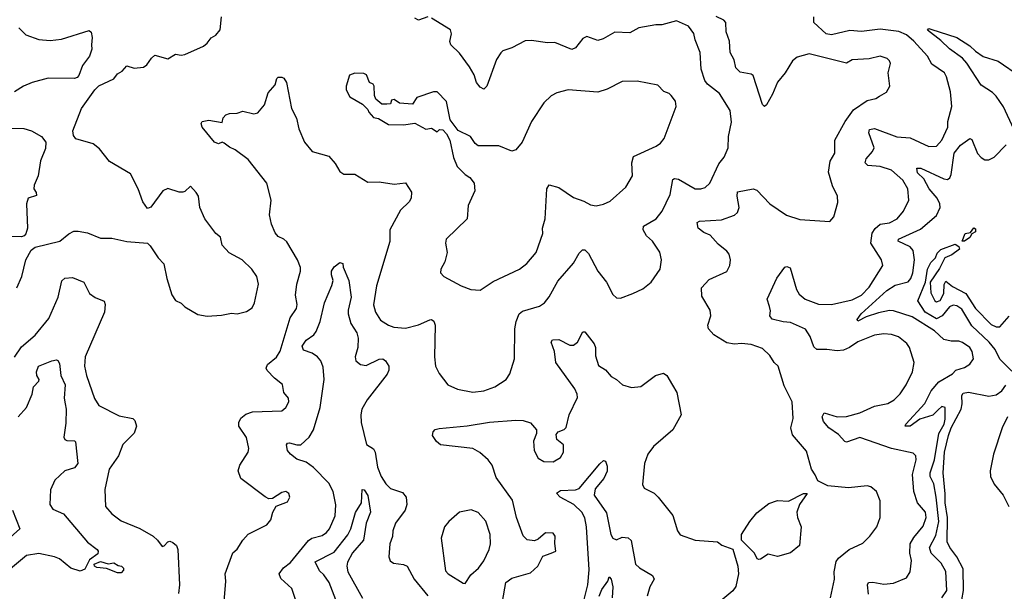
# Model space of a CAD drawing. Extents: x 1771496 to 1971148, y 471553 to 643630.
# Tile 260 of 656: x 1777722 to 1782989, y 635041 to 638100. Entities that reach past the tile are written whole.
import ezdxf

# ---------------------------------------------------------------- set-up
doc = ezdxf.new("R2010")
doc.units = 0

msp = doc.modelspace()

# ---------------------------------------------------------------- linework, layer by layer
at = {"layer": '0CON10XD'}
for points in [[(1777706.9, 636665), (1777734.3, 636725), (1777755.5, 636814.5), (1777783.3, 636866.7), (1777805, 636881.9), (1777937.5, 636915), (1777985.6, 636954.4), (1778012.1, 636967.9), (1778035, 636968.6), (1778085, 636959.4), (1778155, 636931.4), (1778215, 636931.4), (1778295, 636912.5), (1778405, 636903.3), (1778420.5, 636890.5), (1778462.5, 636825), (1778493.9, 636793.9), (1778509.2, 636715), (1778535, 636627.5), (1778555, 636597.5), (1778585, 636582.5), (1778605, 636562.5), (1778675, 636522.5), (1778725, 636514), (1778801.7, 636518.3), (1778855, 636528.8), (1778885, 636526.7), (1778935, 636537.5), (1778965, 636557.5), (1778978, 636585), (1779000, 636685), (1778990, 636725), (1778964.3, 636764.3), (1778912, 636815), (1778842.1, 636852.1), (1778804.3, 636894.3), (1778795.8, 636935.8), (1778771.2, 636955), (1778712, 637035), (1778686, 637095), (1778678, 637155), (1778666.7, 637175), (1778635, 637210), (1778605, 637180), (1778595, 637177.5), (1778575, 637177.5), (1778515, 637196.7), (1778487.5, 637185), (1778423, 637097), (1778405, 637090), (1778380, 637125), (1778355.7, 637195), (1778314.4, 637274.4), (1778202.1, 637342.1), (1778148.3, 637408.3), (1778115.7, 637435.7), (1778022.7, 637462.7), (1778010.5, 637480.5), (1778006.2, 637505), (1778052, 637625), (1778123.3, 637725), (1778145, 637746.2), (1778225, 637783.8), (1778245, 637810), (1778270, 637825), (1778295, 637853.3), (1778335, 637840), (1778385, 637846.7), (1778401.7, 637858.3), (1778426.7, 637895), (1778445, 637910), (1778515, 637891.2), (1778555, 637915.8), (1778585, 637910), (1778605, 637913.8), (1778705, 637959.2), (1778725, 637974), (1778746.8, 638003.2), (1778772, 638018), (1778794.4, 638045.6), (1778802.2, 638115)], [(1778814.2, 634965), (1778823.8, 635095), (1778821.2, 635135), (1778863, 635247), (1778885, 635266.7), (1778915.7, 635314.3), (1778945, 635346), (1779044.2, 635395.8), (1779065, 635422.5), (1779076, 635465), (1779094, 635496), (1779155, 635520), (1779167.5, 635545), (1779161.2, 635565), (1779145, 635574), (1779125, 635570), (1779075, 635536.7), (1779055, 635536.2), (1779035, 635546.2), (1778905.7, 635645), (1778890.5, 635685), (1778899.5, 635715), (1778943.3, 635785), (1778947.5, 635805), (1778934.5, 635864.5), (1778893.9, 635923.9), (1778893.8, 635945), (1778905, 635967.1), (1778931.2, 635988.8), (1778968.2, 636001.8), (1779125, 636007.1), (1779145, 636024), (1779161.9, 636055), (1779159.4, 636075), (1779135.5, 636105), (1779128.2, 636148.2), (1779085, 636181.9), (1779045, 636223.3), (1779041.2, 636235), (1779047.5, 636255), (1779095, 636294.4), (1779114.7, 636325.3), (1779169.6, 636505), (1779202.2, 636555), (1779205.5, 636575), (1779196.5, 636625), (1779204.5, 636685), (1779224.5, 636755), (1779223.7, 636773.7), (1779208.8, 636815), (1779150.7, 636910.7), (1779135, 636925.6), (1779105, 636939.2), (1779089.2, 636959.2), (1779068.2, 637005), (1779058, 637055), (1779066.9, 637135), (1779043.1, 637225), (1778945, 637351.5), (1778875, 637404.5), (1778845, 637417.5), (1778815, 637440), (1778805, 637444), (1778785, 637436.7), (1778764, 637445), (1778697.5, 637525), (1778692.5, 637545), (1778697.5, 637555), (1778733, 637563), (1778805, 637550), (1778810, 637575), (1778825, 637591.2), (1778845, 637598.8), (1778885, 637600), (1778915, 637611.4), (1778973.9, 637596.1), (1778995, 637601.2), (1779030.8, 637645), (1779050.5, 637709.5), (1779088.7, 637751.3), (1779097.5, 637785), (1779105, 637792.5), (1779125, 637792.5), (1779135, 637787.5), (1779149.2, 637765), (1779175.6, 637625), (1779202.8, 637572.8), (1779215.5, 637515.5), (1779245.8, 637445), (1779285.6, 637395.6), (1779375, 637369.2), (1779410, 637330), (1779435, 637288), (1779455, 637274), (1779515, 637273.8), (1779585, 637231.2), (1779645, 637233.1), (1779725, 637219.4), (1779785, 637226.2), (1779817.7, 637177.7), (1779816, 637145), (1779806, 637125), (1779758.6, 637081.4), (1779701.4, 636975), (1779702.3, 636912.3), (1779630, 636675), (1779613.9, 636573.9), (1779624.5, 636535), (1779652.6, 636492.6), (1779695, 636464.5), (1779723.9, 636453.9), (1779785, 636448.9), (1779855, 636466.7), (1779915, 636494.3), (1779925.6, 636495.6), (1779937.5, 636487.5), (1779944.4, 636465), (1779941.4, 636295), (1779946.1, 636246.1), (1779965.8, 636205.8), (1780012.5, 636145), (1780063, 636123), (1780145, 636105.8), (1780205, 636113.5), (1780263.3, 636135), (1780324, 636175), (1780344.2, 636205), (1780368.6, 636285), (1780370, 636445), (1780377.2, 636485), (1780392.9, 636525), (1780410.6, 636539.4), (1780503, 636567), (1780529.2, 636585), (1780553.7, 636616.3), (1780599.9, 636700.1), (1780685, 636797.8), (1780715, 636850.8), (1780732.1, 636867.9), (1780745, 636868), (1780765, 636848.8), (1780814.6, 636754.6), (1780861.2, 636695), (1780895, 636630), (1780915, 636611.2), (1780935, 636610), (1781002.5, 636635), (1781055, 636659.2), (1781100, 636695), (1781147.5, 636765), (1781155.7, 636815.7), (1781146.8, 636856.8), (1781107.5, 636915), (1781075, 636942.5), (1781057.1, 636975), (1781058.8, 636995), (1781126.2, 637033.8), (1781158.1, 637075), (1781201.2, 637165), (1781215, 637245.7), (1781225, 637250), (1781245, 637246.2), (1781335, 637195.6), (1781365, 637194.4), (1781387.8, 637202.2), (1781412.9, 637225), (1781460.9, 637329.1), (1781490, 637365), (1781511.9, 637415), (1781512.5, 637475), (1781528.9, 637551.1), (1781521.5, 637615), (1781464.4, 637705), (1781401.1, 637755), (1781387.3, 637775), (1781367.3, 637835), (1781362.5, 637925), (1781335, 637992.5), (1781327.2, 638027.2), (1781299.2, 638065), (1781235, 638094.2), (1781157.5, 638072.5), (1781125, 638072.7), (1781033.9, 638056.1), (1780985, 638029.2), (1780905, 638034.3), (1780842.4, 637997.6), (1780815, 637989.2), (1780755, 638011.2), (1780735, 637998.8), (1780695, 637949.4), (1780675, 637941.5), (1780585, 637978), (1780545, 637976), (1780458.8, 637988.8), (1780425, 637986.7), (1780355, 637949.2), (1780305.8, 637934.2), (1780295, 637923.8), (1780273, 637887), (1780220.8, 637745), (1780205, 637728.8), (1780185, 637740), (1780165, 637764.2), (1780152.1, 637805), (1780127.2, 637847.2), (1780075, 637920.4), (1780027.5, 637965), (1780023, 637983)], [(1779905, 638116.2), (1779855, 638097.5), (1779835, 638108.6)], [(1780023, 637983), (1780032.5, 638025), (1780026.4, 638046.4), (1779925, 638108.8)], [(1782058.6, 635005), (1782080, 635105), (1782079.2, 635145), (1782089.2, 635200.8), (1782101.7, 635218.3), (1782158.8, 635265), (1782232.3, 635297.7), (1782270, 635335), (1782306.2, 635385), (1782324.2, 635435.8), (1782324.3, 635525), (1782305.8, 635575), (1782275, 635600), (1782255, 635605.7), (1782155, 635594.4), (1782045, 635605.7), (1781991.5, 635631.5), (1781976.2, 635663.8), (1781958.1, 635695), (1781930, 635790), (1781855, 635877.5), (1781847.5, 635915), (1781859.5, 635965), (1781854.4, 636055), (1781810.6, 636140.6), (1781778.6, 636245), (1781758.1, 636265), (1781735, 636302.5), (1781695, 636340), (1781635, 636361.5), (1781582.2, 636367.8), (1781545, 636363.6), (1781505, 636371.1), (1781435, 636414.3), (1781405.6, 636445), (1781402.2, 636465), (1781418, 636515), (1781416, 636545), (1781370.6, 636620.6), (1781368.1, 636665), (1781410.5, 636709.5), (1781505, 636752.5), (1781520.8, 636785), (1781524.2, 636815), (1781517.5, 636845), (1781505, 636862), (1781458.1, 636898.1), (1781415, 636946.8), (1781382.1, 636962.1), (1781350.6, 636985), (1781346.2, 637015), (1781358.3, 637021.7), (1781475, 637028.2), (1781546.1, 637053.9), (1781560.9, 637069.1), (1781570.5, 637095), (1781559.7, 637155), (1781561.9, 637178.1), (1781645, 637195.6), (1781665, 637187.5), (1781735, 637114.5), (1781823.8, 637053.8), (1781895, 637030), (1782055, 637020), (1782076.7, 637045), (1782098.7, 637121.3), (1782096.9, 637155), (1782070.3, 637210.3), (1782048.7, 637285), (1782056.8, 637343.2), (1782082.9, 637385), (1782081.4, 637455), (1782136.5, 637555), (1782181.7, 637618.3), (1782255, 637668), (1782301.7, 637678.3), (1782321.7, 637691.7), (1782357.7, 637712.3), (1782375.8, 637745), (1782367.1, 637815), (1782380, 637865), (1782375, 637880), (1782362.1, 637892.1), (1782325, 637904.3), (1782265, 637890.6), (1782175, 637886), (1782145, 637867.5), (1781945, 637918.1), (1781879.8, 637900.2), (1781855, 637880.8), (1781817.1, 637815), (1781775, 637765.7), (1781747.9, 637702.1), (1781716.2, 637645), (1781705, 637635.8), (1781695, 637646.7), (1781645, 637801.2), (1781635, 637809.2), (1781575, 637820), (1781552.4, 637842.4), (1781542.9, 637885), (1781521.6, 637925), (1781518.9, 637985), (1781501.5, 638035), (1781498.2, 638085), (1781487.9, 638097.9), (1781447.5, 638117.5)], [(1782162.8, 638042.8), (1782065, 638019.4), (1782036, 638025), (1781970, 638085), (1781969.4, 638115)], [(1777716.6, 638056.6), (1777755, 638020), (1777825, 637994.5), (1777885, 637989.5), (1777945, 637995.6), (1778093, 638043), (1778103.6, 638033.6), (1778110, 638005), (1778106.2, 637965), (1778107.7, 637942.3), (1778096, 637905), (1778058, 637855), (1778038.6, 637801.4), (1778028.8, 637791.2), (1778015, 637786), (1777875, 637786.9), (1777788.8, 637765), (1777742, 637745), (1777694.3, 637715)], [(1782261.6, 635025), (1782256.9, 635075), (1782262.1, 635087.9), (1782285, 635090), (1782345, 635078.2), (1782395, 635084.4), (1782465, 635112.5), (1782484.3, 635145), (1782491.8, 635205), (1782483.1, 635245), (1782485.3, 635295), (1782505, 635329.1), (1782555, 635389.4), (1782570.3, 635435), (1782567.2, 635465), (1782523.4, 635513.4), (1782503.9, 635575), (1782498, 635665), (1782516.4, 635745), (1782515.6, 635765.6), (1782500.5, 635780.5), (1782385, 635804.5), (1782215, 635863.2), (1782145, 635839.4), (1782135, 635843.1), (1782100.8, 635880.8), (1782049.6, 635915), (1782020.8, 635949.2), (1782013.5, 635975), (1782024.5, 635995.5), (1782095, 635975.2), (1782145, 635975.7), (1782215, 635995.8), (1782295, 636032), (1782365, 636046.4), (1782398.6, 636065), (1782431.5, 636098.5), (1782464.5, 636145), (1782497.1, 636215), (1782506.2, 636265), (1782480.9, 636345), (1782466.4, 636366.4), (1782422.2, 636402.2), (1782385.3, 636415.3), (1782345, 636418), (1782295, 636411.5), (1782205, 636376.2), (1782161.1, 636345), (1782128.3, 636331.7), (1782095, 636327), (1782040, 636335), (1781985, 636334.2), (1781968.9, 636348.9), (1781950, 636405), (1781925, 636444.3), (1781845, 636480), (1781805, 636483.1), (1781747.7, 636497.7), (1781734, 636515), (1781737.3, 636542.7), (1781731.9, 636565), (1781720, 636605), (1781772.6, 636717.4), (1781813.8, 636775), (1781825, 636780), (1781842.7, 636772.7), (1781876.9, 636656.9), (1781891.3, 636631.3), (1781924.2, 636604.2), (1781995, 636577.3), (1782065, 636575.6), (1782175, 636600.9), (1782225, 636626.1), (1782265, 636668.2), (1782339.4, 636785), (1782331.1, 636815), (1782275.3, 636905), (1782281.7, 636958.3), (1782297.3, 636982.7), (1782324.8, 637005.2), (1782375, 637012.7), (1782415, 637033.6), (1782448.8, 637075), (1782477.3, 637135), (1782473.2, 637195), (1782445, 637241.5), (1782385, 637295.5), (1782325, 637313.8), (1782259.4, 637319.4), (1782243.8, 637333.8), (1782248.9, 637355), (1782282.9, 637395), (1782291.8, 637415), (1782263.2, 637495), (1782267.9, 637512.1), (1782295, 637517.5), (1782414.1, 637474.1), (1782485, 637467.9), (1782585, 637421.2), (1782625, 637423.5), (1782654.6, 637455), (1782686.8, 637525), (1782686.9, 637555), (1782707.3, 637635), (1782700, 637715), (1782678.9, 637795), (1782668.1, 637815), (1782601.5, 637861.5), (1782577.8, 637905), (1782505, 637986.1), (1782465, 638020), (1782423.5, 638036.5), (1782325, 638049.4), (1782225, 638037.1), (1782162.8, 638042.8)], [(1783038.8, 637515), (1782985, 637633.3), (1782945, 637691.8), (1782925, 637711.2), (1782865, 637749.4), (1782788.5, 637868.5), (1782765, 637893.9), (1782695, 637944.6), (1782649.6, 637989.6), (1782577.5, 638045), (1782585, 638052.5), (1782595, 638050), (1782735, 638004.5), (1782805, 637960.5), (1782835, 637931.1), (1782875, 637903.8), (1782955, 637877.5), (1783075, 637795.7)], [(1780185, 636652.5), (1780255, 636698.1), (1780396, 636765), (1780435.4, 636794.6), (1780485, 636853.8), (1780520.8, 636955), (1780519.2, 636985), (1780533.1, 637035), (1780540.8, 637195), (1780554.3, 637215.7), (1780605, 637202.9), (1780685, 637148.5), (1780739.4, 637129.4), (1780775, 637109.4), (1780805, 637103.3), (1780845, 637112.2), (1780880.2, 637129.8), (1780965, 637203.1), (1780999.2, 637265), (1780996.7, 637335), (1781005, 637368), (1781126.2, 637423.8), (1781149.8, 637440.2), (1781168.6, 637465), (1781232.9, 637635), (1781230, 637665), (1781206.2, 637695), (1781195.5, 637705.5), (1781166.6, 637716.6), (1781135, 637750), (1781025, 637771.4), (1780945, 637769.2), (1780865, 637728.1), (1780815, 637712.5), (1780655.7, 637724.3), (1780595, 637708), (1780565, 637692), (1780526, 637655), (1780460, 637555), (1780410, 637445), (1780375, 637403.3), (1780355, 637396), (1780285, 637425.8), (1780175, 637426), (1780158.3, 637438.3), (1780133.3, 637475), (1780067.7, 637507.7), (1780024, 637564), (1780005, 637662.5), (1779955, 637713.3), (1779935, 637713.3), (1779846.4, 637683.6), (1779822.5, 637647.5), (1779753.3, 637653.3), (1779725, 637672.5), (1779710, 637670), (1779705, 637650), (1779685, 637647.5), (1779658.3, 637648.3), (1779627.5, 637675), (1779620, 637695), (1779618.8, 637745), (1779612.5, 637755), (1779593.6, 637763.6), (1779577.5, 637805), (1779563, 637813), (1779515, 637814), (1779486.4, 637803.6), (1779467.5, 637745), (1779467.5, 637725), (1779488.3, 637688.3), (1779555, 637647.5), (1779585, 637620), (1779590, 637605), (1779615, 637577.5), (1779641.7, 637571.7), (1779695, 637540), (1779775, 637536.7), (1779835, 637546), (1779895, 637514.2), (1779925, 637520), (1779955, 637500), (1779968.3, 637511.7), (1779985, 637510), (1780005, 637490), (1780022.5, 637455), (1780042.1, 637362.1), (1780061.2, 637315), (1780105, 637271.2), (1780130, 637255), (1780153.8, 637225), (1780155.8, 637185), (1780121.4, 637105), (1780116.2, 637035), (1780003.8, 636925), (1779998.8, 636905), (1780008, 636855), (1779996, 636805), (1779973.8, 636765), (1779973.3, 636745), (1779990, 636725), (1780083.8, 636675), (1780135, 636655.7), (1780185, 636652.5)], [(1777675, 637520), (1777745, 637518.6), (1777785, 637505.6), (1777838, 637475), (1777862, 637445), (1777859.7, 637410.3), (1777833.3, 637345), (1777820.8, 637265), (1777799.2, 637215), (1777798.6, 637195), (1777810, 637175), (1777811.2, 637158.8), (1777767.5, 637145), (1777759.2, 637115), (1777764, 636985), (1777755.7, 636954.3), (1777746.9, 636943.1), (1777731.2, 636938.8), (1777495, 636944.2)], [(1782654.2, 635005), (1782680.3, 635045), (1782675, 635146), (1782651.4, 635191.4), (1782597.6, 635245), (1782588.4, 635275), (1782621.4, 635338.6), (1782637.6, 635415), (1782623.3, 635545), (1782611, 635615), (1782592.7, 635655), (1782592.2, 635675), (1782615.6, 635744.4), (1782637.7, 635885), (1782667.3, 635935), (1782672.8, 635962.8), (1782672.9, 636025), (1782655, 636029.6), (1782635, 636012.7), (1782606.7, 635983.3), (1782537.6, 635962.4), (1782485, 635924.5), (1782457.5, 635925), (1782461.2, 635935), (1782564.1, 636045.9), (1782597.1, 636112.9), (1782637.6, 636162.4), (1782711.4, 636205), (1782730, 636225), (1782775, 636237.8), (1782805, 636255.8), (1782823.8, 636285), (1782816.2, 636325), (1782804.5, 636345), (1782765, 636373.1), (1782745, 636380.4), (1782705, 636380), (1782665, 636388.5), (1782615.6, 636435), (1782495, 636510.6), (1782395, 636541.5), (1782375, 636543.9), (1782315, 636530.5), (1782250.4, 636509.6), (1782205, 636486.7), (1782200.8, 636495), (1782223.4, 636525), (1782359.8, 636650.2), (1782405, 636679), (1782475, 636696.9), (1782489.4, 636715), (1782498.4, 636745), (1782508, 636815), (1782501.9, 636865), (1782485, 636884.7), (1782421.1, 636915), (1782423.1, 636925), (1782540.5, 636979.5), (1782625, 637052.9), (1782644.7, 637095), (1782643.3, 637115), (1782629.2, 637145), (1782586.1, 637195), (1782558.2, 637248.2), (1782525, 637280.5), (1782520, 637305), (1782542, 637305), (1782665, 637248.9), (1782685, 637245.4), (1782697, 637253), (1782705, 637272), (1782720.8, 637385), (1782755, 637428.8), (1782805, 637464.2), (1782815, 637458.8), (1782845, 637383.3), (1782865, 637361.8), (1782885, 637350.9), (1782905, 637350.8), (1782935, 637364.6), (1782999, 637431)], [(1782775, 636914.2), (1782764, 636915), (1782779.4, 636955), (1782808.6, 636961.4), (1782825, 636985.6), (1782835, 636980), (1782835, 636964.4), (1782815.5, 636954.5), (1782803.5, 636935), (1782775, 636914.2)], [(1783028.3, 636218.3), (1782965, 636282.9), (1782938.8, 636335), (1782908.2, 636375), (1782815, 636462.2), (1782760.7, 636550.7), (1782735, 636569.4), (1782715, 636572.3), (1782695, 636564.1), (1782655.7, 636515), (1782625, 636499.6), (1782564.7, 636535), (1782526.5, 636595), (1782566.9, 636695), (1782578.2, 636765), (1782595, 636801.2), (1782620, 636825), (1782630, 636850), (1782649.7, 636870.3), (1782725, 636898.8), (1782745, 636886.2), (1782748.2, 636871.8), (1782708.4, 636841.6), (1782670.5, 636825), (1782641.7, 636768.3), (1782592.5, 636695), (1782595, 636637.5), (1782617.5, 636595), (1782625, 636590), (1782645, 636596.7), (1782665.8, 636635), (1782667, 636683), (1782675, 636700), (1782712, 636672), (1782782.4, 636635), (1782833.8, 636553.8), (1782919, 636469), (1782945, 636456.2), (1782965, 636455.6), (1783015, 636513.8)], [(1779204.4, 634975), (1779177.8, 635055), (1779118.5, 635108.5), (1779110, 635135), (1779133.1, 635166.9), (1779170.5, 635195), (1779266.8, 635313.2), (1779285, 635325.3), (1779339.7, 635339.7), (1779363.6, 635355), (1779380, 635375), (1779409.3, 635445), (1779413.6, 635503.6), (1779398.8, 635575), (1779375, 635619.2), (1779293.2, 635703.2), (1779255, 635731.5), (1779205, 635747.9), (1779170.5, 635775), (1779154.4, 635795), (1779149.2, 635825), (1779155, 635833.8), (1779165, 635835.5), (1779204.1, 635824.1), (1779225, 635824.7), (1779270.4, 635865), (1779294.2, 635905), (1779328.6, 636025), (1779350.8, 636175), (1779345, 636241.2), (1779332.2, 636275), (1779315, 636295.7), (1779286.2, 636315), (1779240.7, 636330.7), (1779233, 636353), (1779254.4, 636385), (1779295, 636412.9), (1779308.7, 636431.3), (1779329.1, 636485), (1779351.8, 636585), (1779391.7, 636678.3), (1779399.4, 636705), (1779389.2, 636735), (1779389.2, 636755), (1779405, 636776.7), (1779435, 636800), (1779450, 636795), (1779452.5, 636775), (1779483.1, 636705), (1779494.5, 636615.5), (1779478.5, 636545), (1779479.5, 636525), (1779493.5, 636475), (1779524.5, 636425), (1779532.7, 636395), (1779531.2, 636345), (1779515.6, 636295), (1779520.6, 636275), (1779545, 636253.8), (1779575, 636248.7), (1779645, 636283.9), (1779664.6, 636284.6), (1779679.4, 636275), (1779695.7, 636245), (1779695.7, 636225), (1779687, 636203), (1779581.1, 636065), (1779552.5, 636015), (1779546.4, 635985), (1779548.5, 635945), (1779576.2, 635826.2), (1779613.8, 635803.8), (1779623.8, 635785), (1779635.9, 635705.9), (1779655.4, 635655), (1779680.9, 635615), (1779705, 635591.1), (1779768.8, 635568.8), (1779790, 635545), (1779793.1, 635505), (1779784.4, 635475), (1779732.5, 635405), (1779717.7, 635365), (1779716, 635334), (1779702.5, 635295), (1779696, 635225), (1779704.4, 635204.4), (1779721.7, 635191.7), (1779775, 635183.3), (1779795, 635174.3), (1779832.9, 635105), (1779905, 635016.9)], [(1777695, 636294), (1777731.1, 636348.9), (1777805, 636412.5), (1777878.3, 636501.7), (1777928.5, 636615), (1777947, 636703), (1777963.6, 636716.4), (1778005, 636720), (1778064.5, 636694.5), (1778095, 636634.6), (1778125, 636612.9), (1778173.3, 636593.3), (1778180, 636575), (1778175.7, 636534.3), (1778072.7, 636295), (1778068.5, 636245), (1778078.8, 636195), (1778123, 636073), (1778145, 636035.7), (1778255, 635980), (1778326.7, 635965), (1778337.5, 635955), (1778346.9, 635925), (1778333.6, 635886.4), (1778274.1, 635825.9), (1778251.1, 635765), (1778201.5, 635695), (1778177.5, 635585), (1778181.4, 635495), (1778215.8, 635455), (1778265, 635418.1), (1778365, 635376.7), (1778435.4, 635335.4), (1778460, 635315), (1778485, 635281.2), (1778495, 635283.8), (1778515, 635305.8), (1778525, 635309.2), (1778541.9, 635301.9), (1778560, 635285), (1778567.1, 635265), (1778577.5, 635075), (1778571.2, 635028.8)], [(1780292.2, 634915), (1780323, 635087), (1780355, 635110.9), (1780455, 635139.2), (1780494.3, 635175), (1780520.6, 635229.4), (1780565, 635244), (1780590, 635255), (1780583.9, 635296.1), (1780586.2, 635335), (1780575, 635352.5), (1780535, 635353.3), (1780495, 635320), (1780475, 635311.2), (1780436.1, 635316.1), (1780415, 635336.7), (1780379.6, 635435), (1780358, 635528), (1780270.6, 635650.6), (1780250, 635715), (1780227.8, 635745), (1780183.7, 635783.7), (1780146.2, 635805), (1779972.5, 635825), (1779952.3, 635842.3), (1779930, 635875), (1779933.8, 635895), (1779945, 635906), (1779965, 635912), (1780115, 635926.2), (1780235, 635945.5), (1780375, 635957.5), (1780414.3, 635955.7), (1780455, 635942.5), (1780486, 635905), (1780486.2, 635885), (1780470, 635845), (1780474, 635795), (1780495, 635754), (1780525, 635735.7), (1780575, 635734.2), (1780615, 635756.7), (1780630, 635785), (1780630, 635825), (1780595, 635852.5), (1780590.7, 635879.3), (1780602.5, 635895), (1780635, 635907.5), (1780645, 635917.5), (1780660.5, 635985), (1780705, 636077.5), (1780704.6, 636095), (1780691.8, 636125), (1780590.4, 636265), (1780581.8, 636325), (1780564.4, 636375), (1780572.6, 636387.4), (1780605, 636387.9), (1780665, 636358.6), (1780685, 636358.6), (1780705, 636374), (1780735, 636430), (1780745, 636430), (1780794.7, 636364.7), (1780801.1, 636345), (1780801.5, 636301.5), (1780818.6, 636248.6), (1780855, 636225.7), (1780885, 636190.8), (1780914.5, 636174.5), (1780945.8, 636145.8), (1780995, 636132), (1781043.9, 636136.1), (1781122.5, 636195), (1781165, 636208.8), (1781183.3, 636195), (1781213.6, 636143.6), (1781237.5, 636105), (1781260, 635985), (1781215.6, 635905), (1781111.9, 635815), (1781081.1, 635775), (1781063.5, 635725), (1781052.5, 635612.5), (1781062.7, 635592.7), (1781115, 635565.8), (1781137.5, 635545), (1781215, 635446.7), (1781241.2, 635365), (1781255, 635343.3), (1781335, 635313.8), (1781455, 635306.2), (1781477.3, 635287.3), (1781537, 635267), (1781563.3, 635175), (1781566.2, 635135), (1781553.2, 635066.8), (1781536.5, 635043.5), (1781418.8, 634945)], [(1777713.8, 635975), (1777757.7, 636025), (1777789.1, 636095), (1777796.2, 636135), (1777824.3, 636165), (1777826.9, 636175), (1777814.4, 636195), (1777811.1, 636215), (1777822.5, 636245), (1777893.3, 636275), (1777918.8, 636278.8), (1777926.7, 636276.7), (1777935, 636260), (1777942.5, 636195), (1777964.7, 636145), (1777960, 636075), (1777965, 636043.3), (1777970.4, 636015), (1777968.6, 635941.4), (1777957.5, 635865), (1777963.4, 635853.4), (1777975, 635847.5), (1778015, 635846.9), (1778020.3, 635840.3), (1778032.8, 635725), (1778015, 635701.6), (1777963.8, 635686.2), (1777909.2, 635635), (1777887, 635583), (1777882.5, 635505), (1777900.2, 635480.2), (1777955.7, 635455), (1778085, 635304.4), (1778136, 635265), (1778142, 635255), (1778139.5, 635240.5), (1778095, 635209.2), (1778070.8, 635159.2), (1778045, 635149.3), (1777995, 635164.7), (1777935, 635214.6), (1777908.8, 635225), (1777825, 635242.7), (1777757.8, 635232.2), (1777605, 635105.6)], [(1782762.1, 634995), (1782769.5, 635045), (1782768.8, 635161.2), (1782734, 635225), (1782696.7, 635275), (1782683.6, 635305), (1782684.9, 635434.9), (1782671.5, 635515), (1782672.8, 635562.8), (1782661.5, 635675), (1782668.4, 635785), (1782689.7, 635875), (1782705, 635916), (1782758.3, 636015), (1782764, 636045), (1782761.9, 636088.1), (1782769.1, 636100.9), (1782797.4, 636107.4), (1782905, 636085.8), (1782945, 636093), (1782975.6, 636114.4), (1782995.9, 636144.1)], [(1783006, 635975), (1782977.2, 635915), (1782930.4, 635775), (1782912.5, 635685), (1782914.7, 635655), (1782934.2, 635614.2), (1782981.9, 635555), (1783011.9, 635495)], [(1780725, 634932), (1780760.8, 635075), (1780767.4, 635155), (1780754.1, 635385), (1780744.5, 635434.5), (1780728.7, 635465), (1780685.5, 635505.5), (1780613.3, 635545), (1780593.6, 635566.4), (1780615, 635579.7), (1780695, 635584.6), (1780715, 635591.5), (1780825, 635723.8), (1780845, 635740), (1780855, 635737.5), (1780865, 635710), (1780865, 635683.3), (1780846.2, 635645), (1780800.3, 635589.7), (1780795.4, 635555), (1780861.2, 635461.2), (1780884.7, 635344.7), (1780894.5, 635325), (1780915, 635315.6), (1780945, 635330.5), (1780977.1, 635327.1), (1780992, 635312), (1781016.4, 635186.4), (1781037, 635167), (1781106, 635126), (1781116.3, 635106.3), (1781093.3, 635065), (1781077.5, 635015)], [(1779412.7, 634995), (1779377, 635087), (1779348.8, 635128.8), (1779325, 635150), (1779302.5, 635197.5), (1779405, 635249.7), (1779477, 635343), (1779492.8, 635375), (1779518.3, 635461.7), (1779551.2, 635515), (1779553.8, 635585), (1779565, 635583.8), (1779585, 635553.3), (1779598.7, 635465), (1779574.5, 635405), (1779561.7, 635315), (1779502.9, 635247.1), (1779475, 635195.7), (1779471.4, 635175), (1779477.2, 635145), (1779555.7, 635004.3)], [(1781675, 635210), (1781667.5, 635215), (1781652.5, 635245), (1781582.5, 635315), (1781583.3, 635345), (1781626.7, 635415), (1781665, 635460), (1781729.3, 635510.7), (1781775, 635526.7), (1781835, 635522.5), (1781913.8, 635565), (1781933.3, 635565), (1781892.2, 635505), (1781878.8, 635465), (1781882.5, 635435), (1781902.5, 635385), (1781892.5, 635285), (1781845, 635246.7), (1781775, 635227.5), (1781725, 635240), (1781685, 635213.3), (1781675, 635210)], [(1777684.5, 635475), (1777722.5, 635375), (1777655, 635314.6)], [(1780105, 635082.5), (1780135, 635128.8), (1780175.8, 635165), (1780205, 635203.8), (1780233.1, 635265), (1780240, 635295), (1780237.8, 635345), (1780215, 635416.2), (1780175, 635462.5), (1780137, 635477), (1780075, 635464.3), (1780016.9, 635415), (1779994.4, 635385), (1779975.6, 635325), (1779999.7, 635149.7), (1780013.8, 635135), (1780095, 635083.3), (1780105, 635082.5)], [(1778265, 635140), (1778245, 635140), (1778187, 635163), (1778135, 635167.5), (1778122.5, 635175), (1778120, 635185), (1778155, 635200), (1778195, 635187.5), (1778225, 635192.5), (1778248.3, 635178.3), (1778267.5, 635175), (1778277.5, 635165), (1778276.7, 635153.3), (1778265, 635140)], [(1780820.7, 635015), (1780835, 635050.6), (1780868, 635095), (1780875, 635118), (1780885.7, 635105), (1780894.3, 635065), (1780890.8, 635005)]]:
    msp.add_lwpolyline(points, dxfattribs=at)

doc.saveas('drawing.dxf')
